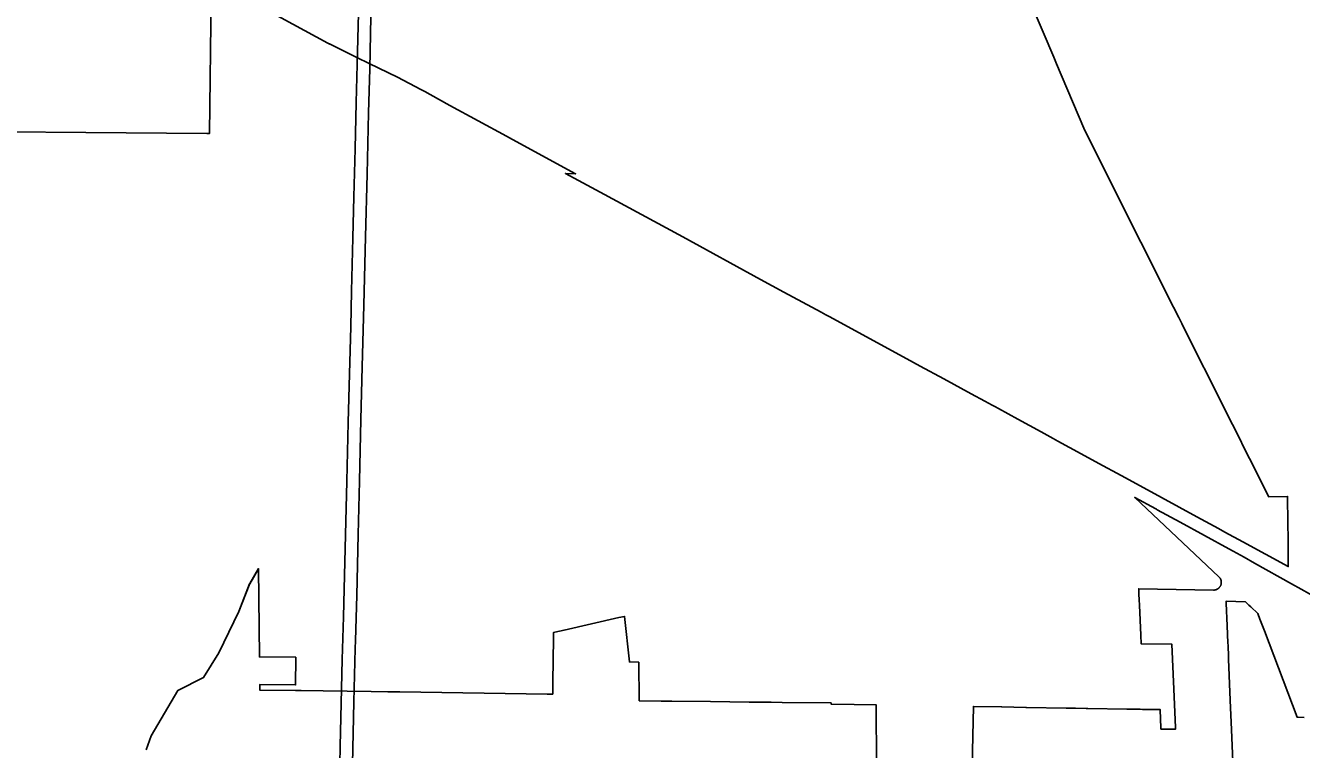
# Model space of a CAD drawing. Extents: x 0 to 34, y 0 to 22.
# Drawn here: x 4.8789 to 4.9721, y 15.2738 to 15.3266 of the extents above; entities that cross this region are included whole.
import ezdxf

# ---------------------------------------------------------------- set-up
doc = ezdxf.new("R2010")
doc.units = 0
doc.layers.add('GM_X_Corporation', color=7, linetype='Continuous')
doc.layers.add('GM_X_State_Route', color=7, linetype='Continuous')

msp = doc.modelspace()

# ---------------------------------------------------------------- linework, layer by layer
at = {"layer": 'GM_X_Corporation'}
for points in [[(4.892451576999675, 15.329983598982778), (4.900969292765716, 15.325338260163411), (4.901117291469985, 15.32525151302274), (4.901131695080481, 15.32524447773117), (4.903095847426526, 15.324285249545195), (4.903984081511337, 15.323851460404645), (4.906055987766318, 15.322839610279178), (4.9077571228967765, 15.321948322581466), (4.908059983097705, 15.321787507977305), (4.909054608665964, 15.321244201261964), (4.909885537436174, 15.32078980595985), (4.914009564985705, 15.318534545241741), (4.914460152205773, 15.318290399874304), (4.919065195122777, 15.315795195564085), (4.918314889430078, 15.315815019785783), (4.9208529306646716, 15.314444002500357), (4.926893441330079, 15.311180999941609), (4.932564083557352, 15.308072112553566), (4.934278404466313, 15.307145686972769), (4.936990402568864, 15.305685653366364), (4.937329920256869, 15.305502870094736), (4.937630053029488, 15.30534129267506), (4.942923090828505, 15.30246643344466), (4.943242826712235, 15.302292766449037), (4.944231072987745, 15.30175601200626), (4.945957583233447, 15.300818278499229), (4.94794408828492, 15.299739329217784), (4.948936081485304, 15.299200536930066), (4.949469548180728, 15.298910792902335), (4.94968047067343, 15.298796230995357), (4.949944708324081, 15.29865271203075), (4.951345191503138, 15.297892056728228), (4.953055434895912, 15.296955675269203), (4.953946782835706, 15.296467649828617), (4.954282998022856, 15.296283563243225), (4.955978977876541, 15.295354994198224), (4.957262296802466, 15.294656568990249), (4.958897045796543, 15.29376688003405), (4.958899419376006, 15.293765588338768), (4.960565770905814, 15.292858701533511), (4.9644296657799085, 15.290755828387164), (4.966005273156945, 15.289898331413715), (4.966477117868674, 15.289641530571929), (4.967783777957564, 15.288930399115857), (4.971106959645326, 15.287117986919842), (4.9711021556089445, 15.28755884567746), (4.97109044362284, 15.288633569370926), (4.971087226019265, 15.288928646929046), (4.9710532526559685, 15.292046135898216), (4.971051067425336, 15.292246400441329), (4.9696756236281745, 15.292212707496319), (4.9682672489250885, 15.295018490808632), (4.9679644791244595, 15.295621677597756), (4.967433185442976, 15.29668012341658), (4.966619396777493, 15.298301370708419), (4.9661259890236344, 15.29928433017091), (4.963771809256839, 15.303974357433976), (4.963546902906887, 15.304422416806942), (4.963463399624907, 15.304588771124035), (4.963323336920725, 15.30486780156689), (4.963103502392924, 15.305305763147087), (4.962731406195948, 15.306047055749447), (4.960339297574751, 15.310812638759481), (4.957178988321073, 15.317108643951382), (4.9561697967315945, 15.319119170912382), (4.954180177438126, 15.323817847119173), (4.953974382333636, 15.324303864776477), (4.953198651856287, 15.326135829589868), (4.9526280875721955, 15.32748326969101)], [(4.9526280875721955, 15.32748326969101), (4.953198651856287, 15.326135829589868), (4.953974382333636, 15.324303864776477), (4.954180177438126, 15.323817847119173), (4.9561697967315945, 15.319119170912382), (4.957178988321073, 15.317108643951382), (4.960339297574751, 15.310812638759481), (4.962731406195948, 15.306047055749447), (4.963103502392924, 15.305305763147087), (4.963323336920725, 15.30486780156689), (4.963463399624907, 15.304588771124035), (4.963546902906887, 15.304422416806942), (4.963771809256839, 15.303974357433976), (4.9661259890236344, 15.29928433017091), (4.966619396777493, 15.298301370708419), (4.967433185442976, 15.29668012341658), (4.9679644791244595, 15.295621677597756), (4.9682672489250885, 15.295018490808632), (4.9696756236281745, 15.292212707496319), (4.971051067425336, 15.292246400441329), (4.9710532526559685, 15.292046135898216), (4.971087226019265, 15.288928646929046), (4.97109044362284, 15.288633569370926), (4.971101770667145, 15.287593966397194), (4.971106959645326, 15.287117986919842), (4.967783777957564, 15.288930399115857), (4.966477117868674, 15.289641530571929), (4.966005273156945, 15.289898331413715), (4.9644296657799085, 15.290755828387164), (4.960565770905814, 15.292858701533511), (4.958899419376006, 15.293765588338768), (4.958897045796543, 15.29376688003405), (4.957262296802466, 15.294656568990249), (4.955978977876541, 15.295354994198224), (4.954282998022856, 15.296283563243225), (4.953946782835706, 15.296467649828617), (4.953055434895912, 15.296955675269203), (4.951345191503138, 15.297892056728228), (4.949944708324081, 15.29865271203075), (4.94968047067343, 15.298796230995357), (4.949469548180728, 15.298910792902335), (4.948936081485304, 15.299200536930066), (4.94794408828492, 15.299739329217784), (4.945957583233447, 15.300818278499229), (4.944231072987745, 15.30175601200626), (4.943242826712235, 15.302292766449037), (4.942923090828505, 15.30246643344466), (4.937630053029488, 15.30534129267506), (4.937329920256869, 15.305502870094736), (4.936990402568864, 15.305685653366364), (4.934278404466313, 15.307145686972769), (4.932564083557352, 15.308072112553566), (4.926893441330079, 15.311180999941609), (4.9208529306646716, 15.314444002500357), (4.918314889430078, 15.315815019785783), (4.919065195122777, 15.315795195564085), (4.914460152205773, 15.318290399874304), (4.914009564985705, 15.318534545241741), (4.909885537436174, 15.32078980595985), (4.909054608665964, 15.321244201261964), (4.908059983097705, 15.321787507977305), (4.9077571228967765, 15.321948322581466), (4.906055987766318, 15.322839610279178), (4.903984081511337, 15.323851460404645), (4.903095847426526, 15.324285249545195), (4.901131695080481, 15.32524447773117), (4.900969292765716, 15.325338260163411), (4.892451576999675, 15.329983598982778)], [(4.8685646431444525, 15.318928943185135), (4.892134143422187, 15.318742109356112), (4.892328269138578, 15.318740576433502), (4.892439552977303, 15.328772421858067)], [(4.892439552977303, 15.328772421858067), (4.892328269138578, 15.318740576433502), (4.892134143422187, 15.318742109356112), (4.8685646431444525, 15.318928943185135)], [(4.975082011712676, 15.28377164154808), (4.972040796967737, 15.285461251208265), (4.971337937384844, 15.285853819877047), (4.968648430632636, 15.287363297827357), (4.9678766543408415, 15.287798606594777), (4.967602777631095, 15.287948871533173), (4.967081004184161, 15.288235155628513), (4.966754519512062, 15.288414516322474), (4.963197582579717, 15.290368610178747), (4.961540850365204, 15.291270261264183), (4.9614762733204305, 15.29130541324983), (4.96142850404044, 15.291331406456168), (4.959894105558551, 15.29216647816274), (4.966035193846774, 15.286378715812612), (4.966062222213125, 15.286351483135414), (4.966087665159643, 15.28632205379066), (4.966106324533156, 15.286297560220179), (4.966123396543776, 15.286272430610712), (4.966138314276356, 15.286247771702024), (4.966153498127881, 15.286219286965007), (4.96616943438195, 15.286184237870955), (4.966182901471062, 15.286148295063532), (4.966195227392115, 15.286106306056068), (4.966203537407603, 15.28606756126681), (4.966208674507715, 15.286032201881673), (4.96621152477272, 15.28599738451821), (4.966212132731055, 15.285958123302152), (4.9662098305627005, 15.285917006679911), (4.966203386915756, 15.285869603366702), (4.966193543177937, 15.285825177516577), (4.9661800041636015, 15.285781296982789), (4.96616768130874, 15.285749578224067), (4.966153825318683, 15.285719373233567), (4.966138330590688, 15.285690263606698), (4.966124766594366, 15.285667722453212), (4.96610914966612, 15.285644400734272), (4.966089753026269, 15.285618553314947), (4.966068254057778, 15.285593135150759), (4.96605096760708, 15.285574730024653), (4.966030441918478, 15.28555486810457), (4.966006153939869, 15.285533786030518), (4.965981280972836, 15.285514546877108), (4.965949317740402, 15.285492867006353), (4.965916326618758, 15.285473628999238), (4.965884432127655, 15.285457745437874), (4.965849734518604, 15.28544319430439), (4.965816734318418, 15.285431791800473), (4.96578265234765, 15.28542235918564), (4.965747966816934, 15.28541506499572), (4.965707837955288, 15.285409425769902), (4.965668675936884, 15.285406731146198), (4.9656391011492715, 15.285406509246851), (4.960184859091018, 15.285508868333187), (4.9602014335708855, 15.285117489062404), (4.960218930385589, 15.284704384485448), (4.960235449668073, 15.284314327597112), (4.960328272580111, 15.282122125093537), (4.960354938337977, 15.281492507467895), (4.9626049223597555, 15.281450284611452), (4.962744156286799, 15.278162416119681), (4.962862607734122, 15.27536535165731), (4.962867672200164, 15.275245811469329), (4.961797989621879, 15.275256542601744), (4.9617939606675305, 15.2753744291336), (4.961773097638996, 15.27598460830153), (4.961749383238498, 15.276678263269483), (4.960510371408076, 15.276699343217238), (4.960457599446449, 15.27670024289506), (4.960288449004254, 15.276703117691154), (4.96023259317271, 15.276704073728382), (4.959477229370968, 15.276716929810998), (4.959321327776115, 15.27671958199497), (4.956467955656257, 15.27676814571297), (4.956356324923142, 15.276770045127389), (4.955577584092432, 15.276783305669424), (4.955475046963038, 15.276785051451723), (4.954979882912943, 15.276793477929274), (4.954880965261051, 15.276795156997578), (4.9519910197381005, 15.27684433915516), (4.951933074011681, 15.276845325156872), (4.950197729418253, 15.27687485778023), (4.950164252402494, 15.276875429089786), (4.9481084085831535, 15.276910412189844), (4.94802470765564, 15.27258724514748)], [(4.94802470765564, 15.27258724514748), (4.9481084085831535, 15.276910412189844), (4.950164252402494, 15.276875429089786), (4.950197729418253, 15.27687485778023), (4.951933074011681, 15.276845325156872), (4.9519910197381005, 15.27684433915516), (4.954880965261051, 15.276795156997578), (4.954979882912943, 15.276793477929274), (4.955475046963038, 15.276785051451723), (4.955577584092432, 15.276783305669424), (4.956356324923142, 15.276770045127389), (4.956467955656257, 15.27676814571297), (4.959321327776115, 15.27671958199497), (4.959477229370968, 15.276716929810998), (4.96023259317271, 15.276704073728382), (4.960288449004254, 15.276703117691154), (4.960457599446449, 15.27670024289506), (4.960510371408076, 15.276699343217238), (4.961749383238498, 15.276678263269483), (4.961773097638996, 15.27598460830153), (4.9617939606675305, 15.2753744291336), (4.961797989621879, 15.275256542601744), (4.962867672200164, 15.275245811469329), (4.962862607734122, 15.27536535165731), (4.962744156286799, 15.278162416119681), (4.9626049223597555, 15.281450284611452), (4.960354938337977, 15.281492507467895), (4.960328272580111, 15.282122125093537), (4.960235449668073, 15.284314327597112), (4.960218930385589, 15.284704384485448), (4.9602014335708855, 15.285117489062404), (4.960184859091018, 15.285508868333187), (4.9656391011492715, 15.285406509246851), (4.965668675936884, 15.285406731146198), (4.965707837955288, 15.285409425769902), (4.965747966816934, 15.28541506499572), (4.96578265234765, 15.28542235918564), (4.965816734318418, 15.285431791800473), (4.965849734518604, 15.28544319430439), (4.965884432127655, 15.285457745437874), (4.965916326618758, 15.285473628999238), (4.965949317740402, 15.285492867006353), (4.965981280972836, 15.285514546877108), (4.966006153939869, 15.285533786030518), (4.966030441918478, 15.28555486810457), (4.96605096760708, 15.285574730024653), (4.966068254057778, 15.285593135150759), (4.966089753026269, 15.285618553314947), (4.96610914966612, 15.285644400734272), (4.966124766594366, 15.285667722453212), (4.966138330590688, 15.285690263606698), (4.966153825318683, 15.285719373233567), (4.96616768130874, 15.285749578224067), (4.9661800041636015, 15.285781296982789), (4.966193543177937, 15.285825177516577), (4.966203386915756, 15.285869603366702), (4.9662098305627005, 15.285917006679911), (4.966212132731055, 15.285958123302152), (4.96621152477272, 15.28599738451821), (4.966208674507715, 15.286032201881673), (4.966203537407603, 15.28606756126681), (4.966195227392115, 15.286106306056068), (4.966182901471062, 15.286148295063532), (4.96616943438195, 15.286184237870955), (4.966153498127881, 15.286219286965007), (4.966138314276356, 15.286247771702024), (4.966123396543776, 15.286272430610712), (4.966106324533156, 15.286297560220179), (4.966087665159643, 15.28632205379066), (4.966062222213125, 15.286351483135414), (4.966035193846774, 15.286378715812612), (4.959894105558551, 15.29216647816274), (4.96142850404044, 15.291331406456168), (4.9614762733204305, 15.29130541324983), (4.961540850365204, 15.291270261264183), (4.963197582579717, 15.290368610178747), (4.966754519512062, 15.288414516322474), (4.967081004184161, 15.288235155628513), (4.967602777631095, 15.287948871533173), (4.9678766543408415, 15.287798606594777), (4.968648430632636, 15.287363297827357), (4.971337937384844, 15.285853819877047), (4.972040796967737, 15.285461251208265), (4.975082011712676, 15.28377164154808)], [(4.887696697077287, 15.273753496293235), (4.888063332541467, 15.274777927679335), (4.890020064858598, 15.278087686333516), (4.891900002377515, 15.27902191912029), (4.893012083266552, 15.280813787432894), (4.894470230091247, 15.283849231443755), (4.895266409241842, 15.285879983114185), (4.895909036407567, 15.286969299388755), (4.895970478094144, 15.280526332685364), (4.8986239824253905, 15.280497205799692), (4.898623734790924, 15.280466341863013), (4.8986079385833, 15.27848608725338), (4.8959935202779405, 15.278505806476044), (4.895993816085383, 15.278474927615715), (4.8959975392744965, 15.278111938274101), (4.895997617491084, 15.27810397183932), (4.898604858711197, 15.278084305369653), (4.8990065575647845, 15.278073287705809), (4.899010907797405, 15.278073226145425), (4.900624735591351, 15.278050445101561), (4.904130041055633, 15.277998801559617), (4.905346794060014, 15.277981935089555), (4.906216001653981, 15.277969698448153), (4.9169788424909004, 15.277818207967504), (4.917397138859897, 15.277812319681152), (4.917409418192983, 15.278696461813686), (4.91745156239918, 15.281867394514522), (4.917457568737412, 15.28231939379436), (4.917544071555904, 15.282338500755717), (4.918223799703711, 15.282491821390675), (4.922218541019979, 15.283392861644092), (4.92264010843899, 15.28348794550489), (4.922988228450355, 15.280162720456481), (4.9236710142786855, 15.280139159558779), (4.923706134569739, 15.277326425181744), (4.92531389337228, 15.277307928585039), (4.926097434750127, 15.277298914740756), (4.92892281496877, 15.277266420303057), (4.931744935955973, 15.277233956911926), (4.933352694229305, 15.27721545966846), (4.934156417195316, 15.277206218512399), (4.937715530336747, 15.277165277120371), (4.937716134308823, 15.277087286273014), (4.937741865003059, 15.277086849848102), (4.939400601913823, 15.277058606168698), (4.9410077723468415, 15.277031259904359), (4.941008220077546, 15.276973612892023), (4.941041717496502, 15.272692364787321)], [(4.941041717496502, 15.272692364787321), (4.941008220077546, 15.276973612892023), (4.9410077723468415, 15.277031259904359), (4.939400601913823, 15.277058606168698), (4.937741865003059, 15.277086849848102), (4.937716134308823, 15.277087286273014), (4.937715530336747, 15.277165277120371), (4.934156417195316, 15.277206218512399), (4.933352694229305, 15.27721545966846), (4.931744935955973, 15.277233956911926), (4.92892281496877, 15.277266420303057), (4.926097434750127, 15.277298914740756), (4.92531389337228, 15.277307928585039), (4.923706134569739, 15.277326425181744), (4.9236710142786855, 15.280139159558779), (4.922988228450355, 15.280162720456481), (4.92264010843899, 15.28348794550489), (4.922218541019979, 15.283392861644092), (4.918223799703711, 15.282491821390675), (4.917544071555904, 15.282338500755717), (4.917457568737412, 15.28231939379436), (4.91745156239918, 15.281867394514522), (4.917409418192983, 15.278696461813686), (4.917397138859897, 15.277812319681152), (4.9169788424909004, 15.277818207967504), (4.906216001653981, 15.277969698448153), (4.905346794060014, 15.277981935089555), (4.904130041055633, 15.277998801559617), (4.900628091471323, 15.278050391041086), (4.8990065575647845, 15.278073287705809), (4.898604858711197, 15.278084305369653), (4.895997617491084, 15.27810397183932), (4.8959975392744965, 15.278111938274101), (4.895993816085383, 15.278474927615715), (4.8959935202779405, 15.278505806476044), (4.8986079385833, 15.27848608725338), (4.898623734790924, 15.280466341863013), (4.8986239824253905, 15.280497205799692), (4.895970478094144, 15.280526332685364), (4.895909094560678, 15.286962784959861), (4.895263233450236, 15.28587188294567), (4.895259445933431, 15.28586548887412), (4.894463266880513, 15.283834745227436), (4.893012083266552, 15.280813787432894), (4.891900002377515, 15.27902191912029), (4.890020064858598, 15.278087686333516), (4.888063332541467, 15.274777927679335), (4.887696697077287, 15.273753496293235)], [(4.967085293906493, 15.272311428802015), (4.966963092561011, 15.27520472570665), (4.966871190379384, 15.2773808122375), (4.9667448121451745, 15.280373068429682), (4.9667371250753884, 15.280555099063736), (4.9667025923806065, 15.281372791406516), (4.966694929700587, 15.28155419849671), (4.966642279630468, 15.28280091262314), (4.966572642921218, 15.284449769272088), (4.966566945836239, 15.284584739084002), (4.9679702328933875, 15.284558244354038), (4.968233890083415, 15.284310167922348), (4.968357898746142, 15.28419348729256), (4.968873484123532, 15.283708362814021), (4.969031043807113, 15.283291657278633), (4.969357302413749, 15.282428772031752), (4.971742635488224, 15.276120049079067), (4.971813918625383, 15.276118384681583), (4.972262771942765, 15.276107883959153)], [(4.972262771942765, 15.276107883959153), (4.971813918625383, 15.276118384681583), (4.971742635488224, 15.276120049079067), (4.969357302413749, 15.282428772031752), (4.969031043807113, 15.283291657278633), (4.968873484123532, 15.283708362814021), (4.968357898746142, 15.28419348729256), (4.968233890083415, 15.284310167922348), (4.9679702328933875, 15.284558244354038), (4.966566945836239, 15.284584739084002), (4.966572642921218, 15.284449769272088), (4.966642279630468, 15.28280091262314), (4.966694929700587, 15.28155419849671), (4.9667025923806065, 15.281372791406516), (4.9667371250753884, 15.280555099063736), (4.9667448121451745, 15.280373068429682), (4.966871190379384, 15.2773808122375), (4.966963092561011, 15.27520472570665), (4.967085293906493, 15.272311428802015)]]:
    msp.add_lwpolyline(points, dxfattribs=at)
at = {"layer": 'GM_X_State_Route'}
for points in [[(4.904032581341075, 15.323458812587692), (4.904066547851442, 15.324732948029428), (4.904139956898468, 15.32854124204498), (4.9042266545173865, 15.331835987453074), (4.904313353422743, 15.335450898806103), (4.904433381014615, 15.339846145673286), (4.9045534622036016, 15.344268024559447), (4.904646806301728, 15.348489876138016), (4.904746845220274, 15.353125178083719), (4.904780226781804, 15.356953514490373), (4.904720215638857, 15.361315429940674), (4.90464016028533, 15.365617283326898), (4.904566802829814, 15.369845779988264), (4.904513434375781, 15.373907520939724), (4.904510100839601, 15.374162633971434)], [(4.901842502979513, 15.272706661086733), (4.901876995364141, 15.274002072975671), (4.901945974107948, 15.277146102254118), (4.902026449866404, 15.280336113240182), (4.902101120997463, 15.283445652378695), (4.902152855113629, 15.285480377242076), (4.902256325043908, 15.2894291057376), (4.902354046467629, 15.293366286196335), (4.902451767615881, 15.297636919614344), (4.9025609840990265, 15.301183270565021), (4.902647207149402, 15.304631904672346), (4.902698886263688, 15.307218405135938), (4.902790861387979, 15.311121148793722), (4.902859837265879, 15.314121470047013), (4.902963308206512, 15.317610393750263), (4.903032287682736, 15.320990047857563), (4.903135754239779, 15.32468585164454), (4.903239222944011, 15.328490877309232)], [(4.902969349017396, 15.281140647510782), (4.902986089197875, 15.281734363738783), (4.903079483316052, 15.285009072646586), (4.9031795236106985, 15.289457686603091), (4.903286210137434, 15.293366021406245), (4.903386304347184, 15.297854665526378), (4.903479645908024, 15.301702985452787), (4.9035930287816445, 15.306211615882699), (4.903719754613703, 15.311180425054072), (4.903833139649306, 15.315755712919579), (4.903946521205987, 15.320231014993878), (4.904032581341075, 15.323458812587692)], [(4.902765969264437, 15.272695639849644), (4.902859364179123, 15.277239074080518), (4.902969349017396, 15.281140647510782)]]:
    msp.add_lwpolyline(points, dxfattribs=at)

doc.saveas('drawing.dxf')
